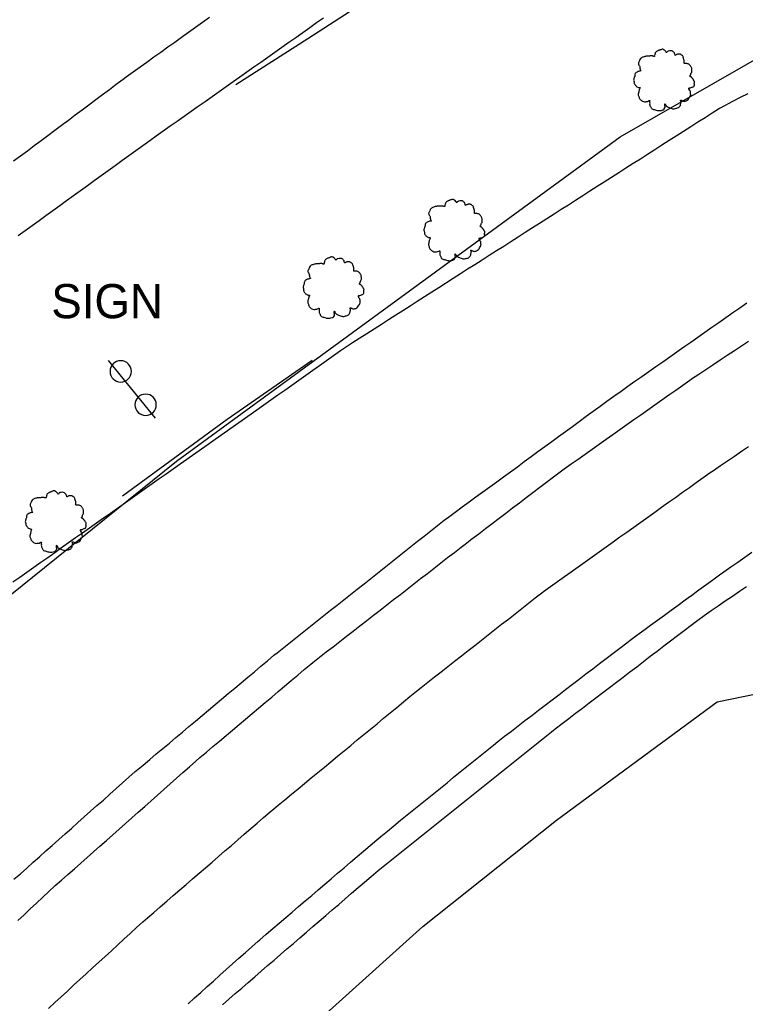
# Model space of a CAD drawing. Extents: x 1901471 to 1963503, y 756461 to 799997.
# Drawn here: x 1940817.8 to 1940902.8, y 779543.4 to 779658.6 of the extents above; entities that cross this region are included whole.
import ezdxf

# ---------------------------------------------------------------- set-up
doc = ezdxf.new("R2010")
doc.units = 0
for name, color, linetype in [('Default', 7, 'Continuous'), ('RD_DTM_BkLn1', 7, 'Continuous'), ('RD_EX_Bldg', 7, 'Continuous'), ('RD_EX_Fence_Other', 7, 'Continuous'), ('RD_EX_H2O', 7, 'Continuous'), ('RD_EX_Road', 7, 'Continuous'), ('RD_EX_VEG', 7, 'Continuous')]:
    doc.layers.add(name, color=color, linetype=linetype)

# ---------------------------------------------------------------- blocks, each defined once
blk = doc.blocks.new('T2')
at = {"layer": 'RD_EX_VEG'}
for points in [[(0.05, 7.21), (-0.25, 7.24), (-0.57, 7.14), (-0.82, 7.04), (-1.05, 6.96), (-1.27, 6.86), (-1.57, 6.69), (-1.8, 6.49), (-1.92, 6.24), (-1.97, 6.01), (-2.02, 5.74), (-2.02, 5.56), (-2.15, 5.54), (-2.3, 5.56), (-2.55, 5.64), (-2.8, 5.64), (-3.05, 5.64), (-3.4, 5.61), (-3.75, 5.61), (-4.02, 5.56), (-4.35, 5.51), (-4.72, 5.39), (-5.07, 5.26), (-5.37, 5.01), (-5.62, 4.54), (-5.75, 4.19), (-5.9, 3.94), (-5.75, 3.49), (-5.57, 3.14), (-5.55, 2.94), (-5.47, 2.52), (-5.37, 2.29), (-5.25, 2.09), (-5.32, 2.07), (-5.7, 2.02), (-6, 1.92), (-6.42, 1.69), (-6.64, 1.47), (-6.74, 1.14), (-6.77, 0.79), (-6.87, 0.59), (-6.94, 0.32), (-6.97, 0.24), (-7.02, -0.08), (-6.92, -0.53), (-6.89, -0.88), (-6.77, -1.11), (-6.62, -1.28), (-6.44, -1.53), (-6.05, -1.76), (-5.72, -1.86), (-5.52, -1.88), (-5.7, -2.38), (-5.75, -2.73), (-5.87, -3.13), (-5.87, -3.21), (-5.92, -3.68), (-5.77, -4.01), (-5.7, -4.38), (-5.52, -4.61), (-5.25, -4.91), (-4.92, -5.13), (-4.42, -5.26), (-4.02, -5.23), (-3.45, -5.06), (-3.2, -4.98), (-3.22, -5.16), (-3.2, -5.53), (-3.2, -5.96), (-3.05, -6.28), (-2.95, -6.56), (-2.8, -6.81), (-2.47, -7.03), (-2.07, -7.11), (-1.65, -7.26), (-1.2, -7.33), (-0.7, -7.36), (-0.1, -7.21), (0.18, -7.08), (0.28, -6.91), (0.48, -6.53), (0.43, -6.31), (0.45, -5.71), (0.55, -5.88), (0.73, -6.23), (1.23, -6.53), (1.63, -6.71), (2.1, -6.86), (2.4, -6.93), (2.88, -6.86), (3.25, -6.78), (3.63, -6.66), (3.93, -6.38), (4.1, -6.11), (4.15, -5.83), (4.23, -5.46), (4.28, -5.28)], [(4.28, -5.28), (4.2, -5.11), (4.15, -4.86), (4.23, -4.88), (4.4, -4.93), (4.68, -5.06), (4.9, -5.13), (5.23, -5.11), (5.5, -5.01), (5.95, -4.73), (6.22, -4.26), (6.5, -3.86), (6.57, -3.53), (6.52, -3.31), (6.5, -2.81), (6.3, -2.56), (6.25, -2.43), (6.15, -2.03), (6.22, -1.98), (6.5, -1.93), (6.87, -1.81), (7.15, -1.68), (7.37, -1.51), (7.45, -1.28), (7.42, -0.88), (7.47, -0.48), (7.4, -0.33), (7.3, -0.18), (7.22, 0.02), (7.07, 0.17), (6.97, 0.32), (6.87, 0.42), (6.75, 0.57), (6.57, 0.69), (6.42, 0.74), (6.37, 0.89), (6.52, 1.09), (6.57, 1.19), (6.6, 1.42), (6.82, 1.77), (6.87, 2.17), (6.82, 2.59), (6.77, 2.87), (6.62, 3.14), (6.42, 3.39), (6.3, 3.56), (6.12, 3.69), (5.8, 3.81), (5.55, 3.86), (5.2, 3.86), (5, 3.91), (5.03, 3.96), (5.03, 4.11), (5.03, 4.39), (4.95, 4.84), (4.8, 5.34), (4.8, 5.36), (4.7, 5.61), (4.48, 5.81), (4.3, 5.91), (4.1, 6.04), (3.85, 6.06), (3.55, 6.06), (3.28, 6.01), (3.08, 5.91), (2.9, 5.79), (2.83, 5.94), (2.73, 6.24), (2.68, 6.39), (2.53, 6.56), (2.3, 6.76), (1.85, 6.89), (1.23, 6.81), (0.93, 6.61), (0.78, 6.44), (0.73, 6.56), (0.53, 6.76), (0.43, 6.94), (0.25, 7.06), (0.1, 7.16), (0, 7.21)]]:
    blk.add_spline(points, degree=3, dxfattribs=at)
blk = doc.blocks.new('SIGNPOST')
at = {"layer": 'Default'}
for start, end in [(90, 270), (270, 90)]:
    blk.add_arc((0, 0), 0.127, start, end, dxfattribs=at)

msp = doc.modelspace()

# ---------------------------------------------------------------- linework, layer by layer
at = {"layer": 'RD_DTM_BkLn1'}
msp.add_lwpolyline([(1940843.12, 779651.01), (1940851.53, 779656.42), (1940858.38, 779660.83), (1940866.92, 779666.02), (1940874.12, 779670.41), (1940882.59, 779675.73), (1940887.64, 779678.9), (1940896.34, 779683.83), (1940899.77, 779685.78), (1940906.59, 779688.6)], dxfattribs=at)
at = {"layer": 'RD_EX_Bldg'}
msp.add_lwpolyline([(1940828.17, 779618.67), (1940833.66, 779611.93)], dxfattribs=at)
at = {"layer": 'RD_EX_Fence_Other'}
msp.add_lwpolyline([(1940588, 779237.71), (1940621.08, 779319.22), (1940644.7, 779375.93), (1940668.32, 779419.32), (1940705.35, 779473.74), (1940740.92, 779517.9), (1940769.2, 779548.76), (1940799.77, 779577.61), (1940836.16, 779606.88), (1940888.14, 779644.88), (1940935.78, 779672.22), (1940998.75, 779702.85), (1941091.16, 779746.65), (1941164.37, 779777.83)], dxfattribs=at)
at = {"layer": 'RD_EX_H2O'}
msp.add_lwpolyline([(1940903.09, 779649.94), (1940902.2, 779649.48), (1940901.31, 779649.01), (1940900.43, 779648.55), (1940899.77, 779648.2), (1940898.93, 779647.67), (1940898.08, 779647.13), (1940897.24, 779646.59), (1940896.4, 779646.05), (1940895.55, 779645.51), (1940894.71, 779644.97), (1940893.87, 779644.44), (1940893.03, 779643.9), (1940892.18, 779643.36), (1940891.34, 779642.82), (1940890.5, 779642.28), (1940889.66, 779641.75), (1940888.81, 779641.21), (1940887.97, 779640.67), (1940887.13, 779640.13), (1940886.28, 779639.59), (1940885.44, 779639.05), (1940884.6, 779638.52), (1940883.76, 779637.98), (1940882.91, 779637.44), (1940882.07, 779636.9), (1940881.23, 779636.36), (1940880.39, 779635.83), (1940879.54, 779635.29), (1940878.7, 779634.75), (1940877.86, 779634.21), (1940877.01, 779633.67), (1940876.17, 779633.13), (1940875.33, 779632.6), (1940874.49, 779632.06), (1940873.64, 779631.52), (1940872.8, 779630.98), (1940871.96, 779630.44), (1940871.12, 779629.91), (1940870.27, 779629.37), (1940869.43, 779628.83), (1940868.59, 779628.29), (1940866.9, 779627.21), (1940866.06, 779626.68), (1940866.06, 779626.68), (1940864.37, 779625.6), (1940863.53, 779625.06), (1940862.69, 779624.52), (1940861.85, 779623.99), (1940861, 779623.45), (1940860.16, 779622.91), (1940859.32, 779622.37), (1940858.47, 779621.83), (1940857.63, 779621.3), (1940856.79, 779620.76), (1940856.2, 779620.38), (1940855.39, 779619.81), (1940854.57, 779619.23), (1940853.75, 779618.65), (1940852.93, 779618.08), (1940852.12, 779617.5), (1940851.3, 779616.92), (1940850.48, 779616.35), (1940849.67, 779615.77), (1940848.85, 779615.19), (1940848.03, 779614.62), (1940847.22, 779614.04), (1940846.4, 779613.46), (1940845.58, 779612.89), (1940840.68, 779609.43), (1940839.86, 779608.85), (1940836.59, 779606.55), (1940835.78, 779605.97), (1940834.96, 779605.39), (1940834.14, 779604.82), (1940828.42, 779600.78), (1940827.61, 779600.21), (1940826.79, 779599.63), (1940825.97, 779599.05), (1940825.15, 779598.48), (1940824.34, 779597.9), (1940823.52, 779597.32), (1940822.7, 779596.75), (1940821.89, 779596.17), (1940821.07, 779595.59), (1940820.25, 779595.02), (1940819.43, 779594.44), (1940818.62, 779593.86), (1940817.8, 779593.29), (1940816.98, 779592.71)], dxfattribs=at)
at = {"layer": 'RD_EX_Road'}
for points in [[(1940840.01, 779658.87), (1940839.2, 779658.29), (1940838.39, 779657.7), (1940837.58, 779657.12), (1940836.76, 779656.53), (1940835.95, 779655.95), (1940835.14, 779655.37), (1940834.33, 779654.78), (1940833.52, 779654.2), (1940832.7, 779653.61), (1940831.89, 779653.03), (1940831.08, 779652.45), (1940830.27, 779651.86), (1940829.9, 779651.6), (1940829.1, 779651), (1940828.3, 779650.4), (1940827.5, 779649.8), (1940826.7, 779649.2), (1940825.9, 779648.61), (1940825.09, 779648.01), (1940824.29, 779647.41), (1940823.49, 779646.81), (1940822.69, 779646.21), (1940821.89, 779645.61), (1940821.09, 779645.02), (1940820.29, 779644.42), (1940819.49, 779643.82), (1940818.69, 779643.22), (1940817.88, 779642.62), (1940817.08, 779642.02)], [(1940853.4, 779658.8), (1940852.58, 779658.22), (1940851.77, 779657.64), (1940850.95, 779657.07), (1940850.13, 779656.49), (1940849.32, 779655.92), (1940848.5, 779655.34), (1940847.68, 779654.76), (1940846.86, 779654.19), (1940846.05, 779653.61), (1940845.23, 779653.04), (1940844.41, 779652.46), (1940843.59, 779651.88), (1940842.78, 779651.31), (1940841.96, 779650.73), (1940841.14, 779650.16), (1940840.32, 779649.58), (1940839.51, 779649), (1940838.69, 779648.43), (1940837.87, 779647.85), (1940837.05, 779647.28), (1940836.24, 779646.7), (1940835.42, 779646.12), (1940834.6, 779645.55), (1940833.79, 779644.97), (1940833.02, 779644.43), (1940832.2, 779643.84), (1940831.39, 779643.26), (1940830.58, 779642.67), (1940829.77, 779642.09), (1940828.96, 779641.5), (1940828.15, 779640.92), (1940827.34, 779640.33), (1940826.53, 779639.74), (1940825.72, 779639.16), (1940824.91, 779638.57), (1940824.1, 779637.99), (1940823.29, 779637.4), (1940822.48, 779636.82), (1940821.67, 779636.23), (1940820.86, 779635.65), (1940820.05, 779635.06), (1940819.24, 779634.47), (1940818.43, 779633.89), (1940817.62, 779633.3)], [(1940817.12, 779557.92), (1940817.87, 779558.58), (1940818.62, 779559.24), (1940819.37, 779559.91), (1940820.11, 779560.57), (1940820.86, 779561.24), (1940821.61, 779561.9), (1940822.36, 779562.57), (1940823.1, 779563.23), (1940823.85, 779563.89), (1940824.6, 779564.56), (1940825.35, 779565.22), (1940826.09, 779565.89), (1940826.84, 779566.55), (1940827.59, 779567.21), (1940828.34, 779567.88), (1940829.08, 779568.54), (1940829.83, 779569.21), (1940830.58, 779569.87), (1940831.33, 779570.54), (1940831.49, 779570.67), (1940832.25, 779571.31), (1940833.02, 779571.96), (1940833.79, 779572.6), (1940834.55, 779573.24), (1940835.32, 779573.88), (1940836.08, 779574.53), (1940836.85, 779575.17), (1940837.62, 779575.81), (1940838.38, 779576.45), (1940839.15, 779577.1), (1940839.91, 779577.74), (1940840.68, 779578.38), (1940841.45, 779579.02), (1940842.21, 779579.67), (1940842.98, 779580.31), (1940843.75, 779580.95), (1940844.51, 779581.59), (1940845.28, 779582.24), (1940846.04, 779582.88), (1940846.81, 779583.52), (1940847.58, 779584.16), (1940847.94, 779584.46), (1940848.73, 779585.08), (1940849.51, 779585.7), (1940850.29, 779586.32), (1940851.08, 779586.94), (1940851.86, 779587.56), (1940852.64, 779588.18), (1940853.43, 779588.81), (1940854.21, 779589.43), (1940854.99, 779590.05), (1940855.78, 779590.67), (1940856.56, 779591.29), (1940857.34, 779591.91), (1940858.13, 779592.54), (1940858.91, 779593.16), (1940859.69, 779593.78), (1940859.69, 779593.78), (1940860.48, 779594.4), (1940861.26, 779595.02), (1940862.04, 779595.64), (1940862.83, 779596.26), (1940863.61, 779596.89), (1940864.39, 779597.51), (1940865.18, 779598.13), (1940865.96, 779598.75), (1940866.74, 779599.37), (1940867.53, 779599.99), (1940868.01, 779600.35), (1940868.82, 779600.94), (1940869.63, 779601.53), (1940870.44, 779602.12), (1940871.24, 779602.71), (1940872.05, 779603.3), (1940872.86, 779603.89), (1940873.67, 779604.48), (1940874.47, 779605.07), (1940875.28, 779605.66), (1940876.09, 779606.25), (1940876.9, 779606.84), (1940877.7, 779607.43), (1940878.51, 779608.02), (1940879.32, 779608.61), (1940880.12, 779609.2), (1940880.93, 779609.79), (1940881.74, 779610.38), (1940882.55, 779610.97), (1940883.35, 779611.56), (1940884.16, 779612.15), (1940884.97, 779612.74), (1940885.78, 779613.33), (1940886.58, 779613.92), (1940887.39, 779614.51), (1940888.24, 779615.11), (1940889.05, 779615.68), (1940889.87, 779616.25), (1940890.69, 779616.83), (1940891.51, 779617.4), (1940892.33, 779617.98), (1940893.15, 779618.55), (1940893.96, 779619.13), (1940894.78, 779619.7), (1940895.6, 779620.28), (1940896.42, 779620.85), (1940897.24, 779621.43), (1940898.06, 779622), (1940898.87, 779622.58), (1940899.69, 779623.15), (1940900.51, 779623.72), (1940901.33, 779624.3), (1940902.15, 779624.87), (1940902.97, 779625.45)], [(1940817.56, 779553.09), (1940818.3, 779553.77), (1940819.03, 779554.45), (1940819.76, 779555.13), (1940820.49, 779555.82), (1940821.22, 779556.5), (1940821.95, 779557.18), (1940822.69, 779557.84), (1940823.44, 779558.5), (1940824.19, 779559.16), (1940824.94, 779559.83), (1940825.69, 779560.49), (1940826.44, 779561.15), (1940827.19, 779561.81), (1940827.94, 779562.48), (1940828.69, 779563.14), (1940829.43, 779563.8), (1940830.18, 779564.47), (1940830.93, 779565.13), (1940831.68, 779565.79), (1940832.43, 779566.45), (1940833.18, 779567.12), (1940833.93, 779567.78), (1940834.68, 779568.44), (1940835.42, 779569.11), (1940836.17, 779569.77), (1940836.92, 779570.43), (1940837.67, 779571.09), (1940838.42, 779571.76), (1940838.9, 779572.17), (1940839.67, 779572.81), (1940840.43, 779573.46), (1940841.2, 779574.1), (1940841.96, 779574.75), (1940842.72, 779575.39), (1940843.49, 779576.04), (1940844.25, 779576.68), (1940845.01, 779577.33), (1940845.78, 779577.97), (1940846.54, 779578.62), (1940847.31, 779579.26), (1940848.07, 779579.91), (1940848.83, 779580.56), (1940849.6, 779581.2), (1940850.36, 779581.85), (1940851.12, 779582.49), (1940851.89, 779583.14), (1940852.13, 779583.32), (1940852.92, 779583.94), (1940853.71, 779584.55), (1940854.5, 779585.16), (1940855.29, 779585.78), (1940856.08, 779586.39), (1940856.86, 779587), (1940857.65, 779587.62), (1940858.44, 779588.23), (1940859.23, 779588.85), (1940860.02, 779589.46), (1940860.81, 779590.07), (1940861.6, 779590.69), (1940862.39, 779591.3), (1940863.18, 779591.91), (1940863.97, 779592.53), (1940864.76, 779593.14), (1940865.55, 779593.75), (1940866.34, 779594.37), (1940867.13, 779594.98), (1940867.92, 779595.6), (1940868.71, 779596.21), (1940869.5, 779596.82), (1940869.97, 779597.18), (1940870.76, 779597.79), (1940871.56, 779598.39), (1940872.36, 779599), (1940873.15, 779599.6), (1940873.95, 779600.21), (1940874.74, 779600.82), (1940875.54, 779601.42), (1940876.33, 779602.03), (1940877.13, 779602.63), (1940877.92, 779603.24), (1940878.72, 779603.85), (1940879.52, 779604.45), (1940880.31, 779605.06), (1940881.11, 779605.66), (1940881.58, 779606), (1940882.39, 779606.57), (1940883.21, 779607.15), (1940884.03, 779607.73), (1940884.84, 779608.3), (1940885.66, 779608.88), (1940886.48, 779609.46), (1940887.29, 779610.04), (1940888.11, 779610.61), (1940888.93, 779611.19), (1940889.74, 779611.77), (1940890.56, 779612.34), (1940891.38, 779612.92), (1940892.19, 779613.5), (1940893.01, 779614.08), (1940893.83, 779614.65), (1940894.64, 779615.23), (1940895.46, 779615.81), (1940896.28, 779616.38), (1940896.51, 779616.54), (1940897.35, 779617.09), (1940898.18, 779617.65), (1940899.01, 779618.2), (1940899.85, 779618.75), (1940900.68, 779619.3), (1940901.52, 779619.86), (1940902.35, 779620.41), (1940903.18, 779620.96)], [(1940821.16, 779542.8), (1940821.9, 779543.48), (1940822.63, 779544.16), (1940823.37, 779544.83), (1940824.11, 779545.51), (1940824.11, 779545.51), (1940824.85, 779546.18), (1940825.58, 779546.86), (1940826.32, 779547.54), (1940827.06, 779548.21), (1940827.79, 779548.89), (1940828.53, 779549.56), (1940829.27, 779550.24), (1940830, 779550.92), (1940830.74, 779551.59), (1940831.48, 779552.27), (1940832.22, 779552.94), (1940832.75, 779553.4), (1940833.5, 779554.05), (1940834.26, 779554.71), (1940835.02, 779555.36), (1940835.77, 779556.02), (1940836.53, 779556.67), (1940837.29, 779557.32), (1940838.05, 779557.98), (1940838.8, 779558.63), (1940839.56, 779559.28), (1940840.32, 779559.94), (1940841.07, 779560.59), (1940841.83, 779561.24), (1940842.59, 779561.9), (1940843.35, 779562.55), (1940844.1, 779563.2), (1940844.86, 779563.86), (1940845.62, 779564.51), (1940846.37, 779565.16), (1940847.13, 779565.82), (1940847.31, 779565.97), (1940848.08, 779566.6), (1940848.86, 779567.24), (1940849.63, 779567.88), (1940850.4, 779568.51), (1940851.17, 779569.15), (1940851.94, 779569.79), (1940852.71, 779570.42), (1940853.48, 779571.06), (1940854.25, 779571.7), (1940855.03, 779572.33), (1940855.8, 779572.97), (1940856.57, 779573.61), (1940857.34, 779574.24), (1940858.11, 779574.88), (1940858.88, 779575.52), (1940859.65, 779576.15), (1940860.42, 779576.79), (1940861.19, 779577.43), (1940861.97, 779578.06), (1940862.74, 779578.7), (1940863.51, 779579.34), (1940864.28, 779579.97), (1940864.81, 779580.39), (1940865.59, 779581), (1940866.38, 779581.62), (1940867.17, 779582.24), (1940867.95, 779582.85), (1940868.74, 779583.47), (1940869.53, 779584.09), (1940870.31, 779584.71), (1940871.1, 779585.32), (1940871.89, 779585.94), (1940871.89, 779585.94), (1940872.68, 779586.56), (1940873.46, 779587.17), (1940874.25, 779587.79), (1940875.04, 779588.41), (1940875.82, 779589.03), (1940876.61, 779589.64), (1940877.4, 779590.26), (1940878.18, 779590.88), (1940878.97, 779591.49), (1940879.16, 779591.63), (1940879.97, 779592.21), (1940880.78, 779592.79), (1940881.6, 779593.37), (1940882.41, 779593.95), (1940883.23, 779594.53), (1940884.04, 779595.11), (1940884.85, 779595.69), (1940885.67, 779596.27), (1940886.48, 779596.86), (1940887.3, 779597.44), (1940888.11, 779598.02), (1940888.92, 779598.6), (1940889.74, 779599.18), (1940890.55, 779599.76), (1940891.37, 779600.34), (1940892.18, 779600.92), (1940892.99, 779601.5), (1940893.81, 779602.08), (1940894.62, 779602.66), (1940895.44, 779603.25), (1940896.25, 779603.83), (1940897.06, 779604.41), (1940897.88, 779604.99), (1940898.69, 779605.57), (1940899.06, 779605.82), (1940899.88, 779606.38), (1940900.71, 779606.94), (1940901.54, 779607.5), (1940902.37, 779608.06), (1940903.19, 779608.62)], [(1940837.51, 779543.35), (1940838.26, 779544.02), (1940839.01, 779544.68), (1940839.75, 779545.35), (1940840.5, 779546.01), (1940841.24, 779546.68), (1940841.99, 779547.35), (1940842.73, 779548.01), (1940843.48, 779548.68), (1940844.23, 779549.35), (1940844.97, 779550.01), (1940845.72, 779550.68), (1940845.91, 779550.85), (1940846.67, 779551.5), (1940847.43, 779552.15), (1940848.19, 779552.79), (1940848.95, 779553.44), (1940849.71, 779554.09), (1940850.47, 779554.74), (1940851.23, 779555.39), (1940852, 779556.04), (1940852.76, 779556.69), (1940853.52, 779557.34), (1940854.28, 779557.98), (1940855.04, 779558.63), (1940855.8, 779559.28), (1940856.56, 779559.93), (1940857.32, 779560.58), (1940858.08, 779561.23), (1940858.84, 779561.88), (1940859.61, 779562.53), (1940860.09, 779562.94), (1940860.86, 779563.57), (1940861.64, 779564.2), (1940862.42, 779564.83), (1940863.19, 779565.46), (1940863.97, 779566.09), (1940864.75, 779566.72), (1940865.52, 779567.35), (1940866.3, 779567.98), (1940867.07, 779568.61), (1940867.85, 779569.24), (1940868.63, 779569.87), (1940869.4, 779570.5), (1940870.18, 779571.13), (1940870.96, 779571.76), (1940871.73, 779572.39), (1940872.51, 779573.02), (1940873.28, 779573.65), (1940873.8, 779574.08), (1940874.6, 779574.68), (1940875.39, 779575.29), (1940876.19, 779575.9), (1940876.98, 779576.51), (1940877.78, 779577.11), (1940878.57, 779577.72), (1940879.36, 779578.33), (1940880.16, 779578.94), (1940880.95, 779579.54), (1940881.75, 779580.15), (1940882.54, 779580.76), (1940883.34, 779581.37), (1940884.13, 779581.97), (1940884.92, 779582.58), (1940885.72, 779583.19), (1940886.51, 779583.8), (1940887.31, 779584.4), (1940888.1, 779585.01), (1940888.9, 779585.62), (1940889.29, 779585.92), (1940890.09, 779586.51), (1940890.9, 779587.1), (1940891.71, 779587.69), (1940892.52, 779588.28), (1940893.32, 779588.87), (1940894.13, 779589.46), (1940894.94, 779590.05), (1940895.75, 779590.64), (1940896.55, 779591.22), (1940897.36, 779591.81), (1940898.17, 779592.4), (1940898.98, 779592.99), (1940899.78, 779593.58), (1940900.27, 779593.94), (1940901.09, 779594.51), (1940901.91, 779595.08), (1940902.73, 779595.65), (1940903.55, 779596.23)], [(1940841.53, 779543.23), (1940842.29, 779543.89), (1940843.05, 779544.54), (1940843.8, 779545.19), (1940844.56, 779545.85), (1940845.32, 779546.5), (1940846.07, 779547.15), (1940846.83, 779547.81), (1940847.59, 779548.46), (1940848.35, 779549.11), (1940849.1, 779549.76), (1940849.86, 779550.42), (1940850.62, 779551.07), (1940851.38, 779551.72), (1940852.13, 779552.38), (1940852.89, 779553.03), (1940853.65, 779553.68), (1940854.41, 779554.34), (1940855.16, 779554.99), (1940855.92, 779555.64), (1940856.68, 779556.29), (1940857.43, 779556.95), (1940858.19, 779557.6), (1940858.95, 779558.25), (1940859.77, 779558.96), (1940860.55, 779559.59), (1940861.33, 779560.21), (1940862.11, 779560.83), (1940862.9, 779561.46), (1940863.68, 779562.08), (1940864.46, 779562.71), (1940865.24, 779563.33), (1940866.02, 779563.96), (1940866.8, 779564.58), (1940867.58, 779565.2), (1940868.36, 779565.83), (1940869.14, 779566.45), (1940869.93, 779567.08), (1940870.71, 779567.7), (1940871.49, 779568.33), (1940872.27, 779568.95), (1940873.05, 779569.57), (1940873.83, 779570.2), (1940874.61, 779570.82), (1940875.39, 779571.45), (1940876.18, 779572.07), (1940876.96, 779572.7), (1940877.74, 779573.32), (1940878.52, 779573.94), (1940879.3, 779574.57), (1940880.08, 779575.19), (1940880.53, 779575.55), (1940881.33, 779576.16), (1940882.12, 779576.76), (1940882.92, 779577.37), (1940883.71, 779577.98), (1940884.51, 779578.58), (1940885.3, 779579.19), (1940886.1, 779579.79), (1940886.89, 779580.4), (1940887.69, 779581.01), (1940888.49, 779581.61), (1940889.28, 779582.22), (1940890.08, 779582.82), (1940890.87, 779583.43), (1940891.67, 779584.04), (1940892.46, 779584.64), (1940893.26, 779585.25), (1940894.05, 779585.85), (1940894.85, 779586.46), (1940895.64, 779587.07), (1940896.44, 779587.67), (1940897.23, 779588.28), (1940897.98, 779588.84), (1940898.8, 779589.41), (1940899.63, 779589.97), (1940900.45, 779590.54), (1940901.28, 779591.1), (1940902.1, 779591.67), (1940902.93, 779592.23)]]:
    msp.add_lwpolyline(points, dxfattribs=at)
at = {"layer": 'RD_EX_VEG'}
for points in [[(1940829.83, 779602.84), (1940842.09, 779611.8), (1940852.07, 779618.72)], [(1940903.14, 779461.73), (1940890.49, 779462.31), (1940879.42, 779452.49), (1940859.47, 779456.2), (1940842.84, 779466.82), (1940836.82, 779482.69), (1940828.9, 779491.05), (1940827.59, 779505.92), (1940834.83, 779525.24), (1940865.03, 779552.41), (1940880.66, 779564.86), (1940899.51, 779578.72), (1940907.32, 779580.31)]]:
    msp.add_lwpolyline(points, dxfattribs=at)

# ---------------------------------------------------------------- block references
at = {"layer": 'RD_EX_Bldg', "xscale": 9.84251968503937, "yscale": 9.84251968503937}
for p in [(1940829.63, 779617.41), (1940832.54, 779613.5)]:
    msp.add_blockref('SIGNPOST', p, dxfattribs=at)
at = {"layer": 'RD_EX_VEG', "xscale": 0.4921259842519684, "yscale": 0.4921259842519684}
for p in [(1940893.17, 779651.58), (1940868.6, 779634), (1940854.45, 779627.26), (1940821.9, 779599.86)]:
    msp.add_blockref('T2', p, dxfattribs=at)

# ---------------------------------------------------------------- texts
at = {"layer": 'RD_EX_Road'}
msp.add_text('SIGN', height=4, dxfattribs=at).set_placement((1940821.49, 779623.64))

doc.saveas('drawing.dxf')
